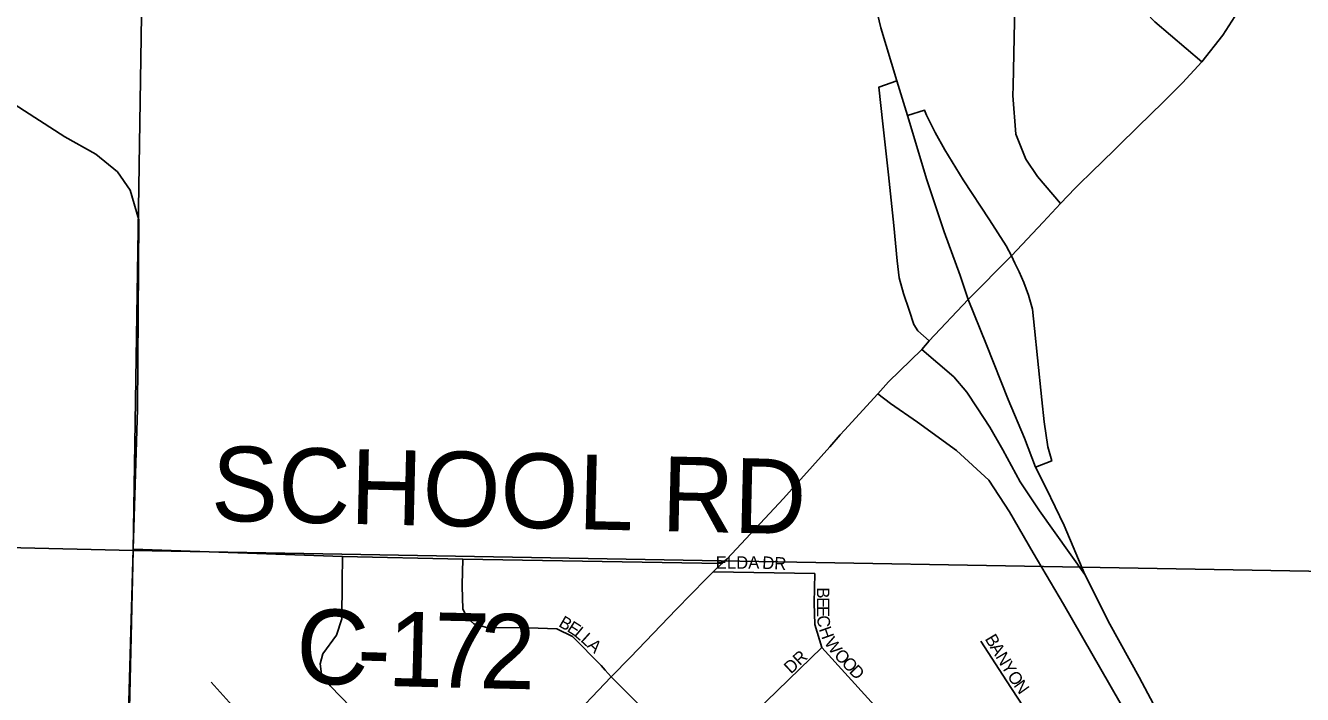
# Model space of a CAD drawing. Extents: x 1310247 to 1552180, y 377264 to 706493.
# Drawn here: x 1359668 to 1364787, y 487129 to 489811 of the extents above; entities that cross this region are included whole.
import ezdxf

# ---------------------------------------------------------------- set-up
doc = ezdxf.new("R2010")
doc.units = 0
for name, color, linetype in [('GM_X_County_Road', 7, 'Continuous'), ('GM_X_County_Road_Text', 7, 'Continuous'), ('GM_X_Interchange_Ramps', 7, 'Continuous'), ('GM_X_Section', 7, 'Continuous'), ('GM_X_State_Route', 7, 'Continuous'), ('GM_X_Township_Road', 7, 'Continuous'), ('GM_X_Township_Subdivision', 7, 'Continuous'), ('GM_X_Township_Subdivision_Text', 7, 'Continuous'), ('GM_X_US_Route', 7, 'Continuous')]:
    doc.layers.add(name, color=color, linetype=linetype)

msp = doc.modelspace()

# ---------------------------------------------------------------- linework, layer by layer
at = {"layer": 'GM_X_County_Road'}
for points in [[(1358381, 490294.3), (1359214.5, 489757.7), (1359825.5, 489364.6), (1359949.9, 489295.6), (1360036.2, 489224.7), (1360087.9, 489151.2), (1360121.5, 489032), (1360117, 488273.2), (1360099, 487711), (1360069.8, 486676.4), (1360069.1, 486622.5)], [(1360099, 487711), (1360939, 487681.3), (1361421.1, 487670.9), (1362459.3, 487653.7)]]:
    msp.add_lwpolyline(points, dxfattribs=at)
at = {"layer": 'GM_X_Interchange_Ramps'}
for points in [[(1363161, 489589), (1363088.3, 489563.6), (1363104.3, 489417), (1363127.8, 489212), (1363149, 489009.7), (1363162.3, 488867.7), (1363170.6, 488799.5), (1363187.1, 488736.7), (1363209.7, 488669), (1363229.6, 488611.9), (1363245.6, 488587.3), (1363290.7, 488546.4)], [(1363620.1, 488887.6), (1363599.8, 488927.7), (1363531.7, 489032.2), (1363426.7, 489191.9), (1363353.8, 489312.7), (1363314.6, 489382.1), (1363280.3, 489451.7), (1363272.1, 489471.4), (1363203.5, 489450.8)], [(1363716.5, 488040), (1363781.9, 488065.1), (1363766.4, 488121.9), (1363751.5, 488222.4), (1363741.7, 488310), (1363724.9, 488478.2), (1363712.9, 488596.5), (1363704.2, 488672.9), (1363688.3, 488729.9), (1363669.7, 488780.7), (1363651.6, 488823.4), (1363634.4, 488857.7), (1363620.1, 488887.6)]]:
    msp.add_lwpolyline(points, dxfattribs=at)
at = {"layer": 'GM_X_Section'}
for points in [[(1360178, 492768.2), (1360099.2, 487705.5), (1354807.6, 487831.8), (1354901.1, 492842.3)], [(1366551.3, 492625.6), (1366333.3, 487596.3), (1360099.2, 487705.5), (1360178, 492768.2)], [(1360099.2, 487705.5), (1359978, 482463.7), (1354642.3, 482585.6), (1354807.6, 487831.8)]]:
    msp.add_lwpolyline(points, close=True, dxfattribs=at)
msp.add_lwpolyline([(1359978, 482463.7), (1360099.2, 487705.5), (1366333.3, 487596.3)], dxfattribs=at)
at = {"layer": 'GM_X_State_Route'}
for points in [[(1363957.8, 489239.1), (1363970.4, 489251.4), (1364126.9, 489404.4), (1364229.2, 489503.3), (1364305.7, 489581.5), (1364382.9, 489665.2), (1364468.2, 489772.3), (1364528.4, 489865.2), (1364566.2, 489941.7), (1364650.5, 490109.4), (1364667.1, 490144.6)], [(1363447, 488712.4), (1363620.1, 488887.6), (1363747.8, 489022.7), (1363816.6, 489096.6), (1363875.9, 489159.4), (1363957.8, 489239.1)], [(1363260.7, 488511.7), (1363290.7, 488546.4), (1363447, 488712.4)], [(1362933.7, 488169.5), (1362950.7, 488188.8), (1363084.2, 488334.6), (1363127.8, 488382.8), (1363260.7, 488511.7)], [(1363260.7, 488511.7), (1363389, 488402.2), (1363441.2, 488340.8), (1363483.1, 488278.4), (1363533.3, 488200.2), (1363585.4, 488109), (1363655.2, 487980.6), (1363733.4, 487865.2), (1363914, 487609.2)], [(1362396.7, 487591.7), (1362425, 487620.6), (1362459.3, 487653.7), (1362480.1, 487672.4), (1362706.4, 487914.7), (1362891.8, 488122), (1362933.7, 488169.5)], [(1360094.7, 485208.1), (1360267.6, 485369.7), (1360434.7, 485539.6), (1360504.5, 485611.2), (1360575, 485686), (1360649.1, 485763.7), (1360774.3, 485894.8), (1360938.5, 486070.1), (1361063.2, 486199), (1361157.3, 486297.8), (1361245.2, 486395.5), (1361340.9, 486492.3), (1361487.5, 486646.2), (1361718.7, 486884.2), (1361834.8, 487009), (1362015, 487199.4), (1362093, 487277.6), (1362276.7, 487469), (1362396.7, 487591.7)]]:
    msp.add_lwpolyline(points, dxfattribs=at)
at = {"layer": 'GM_X_Township_Road'}
for points in [[(1363627, 489567.2), (1363657.1, 490996.4), (1363669.2, 491392), (1363670.1, 491865.7), (1363667.4, 492280.9), (1363654.3, 492494), (1363640.4, 492572.2), (1363596.6, 492697.9), (1363544.5, 492852.4), (1363510, 492999.4), (1363474.7, 493312.2), (1363475.6, 493426.7), (1363461.6, 493527.2), (1363435.6, 493610), (1363395.6, 493676.1), (1363318.3, 493761.8), (1363216.9, 493879.1), (1362970.2, 494215.1), (1362835.2, 494352.8), (1362623, 494534.3), (1362572.6, 494574.2)], [(1363816.6, 489096.6), (1363724.1, 489205.5), (1363677.6, 489275.3), (1363637.6, 489375.8), (1363626.3, 489530.9), (1363627, 489567.2)], [(1364168.2, 485964.9), (1364173.1, 485987.2), (1364213.4, 486175.6), (1364238, 486327.7), (1364257.3, 486426.6), (1364264.9, 486544.1), (1364262, 486619.6), (1364240.9, 486721.4), (1364219.3, 486801), (1364187.7, 486864.2), (1364091.8, 487032), (1363828.5, 487490.7), (1363706.8, 487696), (1363612.1, 487861.5), (1363529, 487987.3), (1363400.3, 488106.6), (1363243.5, 488220.7), (1363135, 488295.9), (1363084.2, 488334.6)]]:
    msp.add_lwpolyline(points, dxfattribs=at)
at = {"layer": 'GM_X_Township_Subdivision'}
for points in [[(1364382.9, 489665.2), (1364194.8, 489825.7), (1364123.5, 489900.4), (1364096, 489964), (1364095.1, 490062.1), (1364096.1, 490204.3)], [(1360939, 487681.3), (1360937.6, 487580.6)], [(1361421.1, 487670.9), (1361418.9, 487568.8)], [(1362425, 487620.6), (1362831.9, 487613.8)], [(1362831.9, 487613.8), (1362829.8, 487496.1), (1362832.4, 487408.6), (1362860.7, 487316.6), (1363255.7, 486881.3), (1363535.9, 486585), (1363795.6, 486294.2), (1363927.5, 486141.4), (1363999.4, 486067.4), (1364030.4, 486040.1), (1364067.1, 486015.5), (1364173.1, 485987.2)], [(1360937.6, 487580.6), (1360935.5, 487431.8), (1360914.1, 487366.9), (1360859.2, 487291.3), (1360849.1, 487250.8), (1360854.7, 487209.3), (1360889.2, 487163.7), (1361100.7, 486945.3)], [(1361418.9, 487568.8), (1361418.7, 487561.5), (1361420.3, 487471.3), (1361438.8, 487435.9), (1361465.7, 487411.3), (1361521.2, 487395.8), (1361647.6, 487397.4), (1361797.8, 487391.2), (1361860.2, 487361.2), (1361975.8, 487244.1), (1361991.2, 487226.5)], [(1363497.5, 487341.7), (1363600.2, 487182.8), (1363774.2, 486917.8), (1363830.6, 486833.9), (1363873, 486789.6), (1363964.6, 486688.2), (1364023.5, 486609.7), (1364055.5, 486557.4)], [(1362311.5, 486828.8), (1362590, 487055.1), (1362593.1, 487057.9), (1362860.7, 487316.6)], [(1361991.2, 487226.5), (1362015, 487199.4), (1362123.7, 487091.3), (1362216.3, 486989), (1362269.5, 486891.3), (1362311.5, 486828.8), (1362354.5, 486768), (1362370.2, 486750)], [(1361245.2, 486395.5), (1361192.2, 486452.2), (1361145.4, 486500), (1361083, 486524.5), (1361010.7, 486545.3), (1360913, 486620.7), (1360844.5, 486691), (1360724.1, 486832.7), (1360688.3, 486869.9), (1360412.6, 487178.1)]]:
    msp.add_lwpolyline(points, dxfattribs=at)
at = {"layer": 'GM_X_US_Route'}
for points in [[(1363447, 488712.4), (1363415.1, 488809), (1363350, 488983), (1363281.1, 489192.5), (1363203.5, 489450.8), (1363161, 489589), (1363096.8, 489802.1), (1363057.7, 489966), (1363004.6, 490179.1), (1362953.4, 490410.9), (1362888.1, 490690.5), (1362839.6, 490920.3), (1362835.6, 490937)], [(1365612.6, 484971.7), (1365597.1, 484989.3), (1365530.8, 485078.3), (1365458.2, 485183.5), (1365330.7, 485363.2), (1365179, 485565.1), (1365035.6, 485756.9), (1364871.8, 485981.2), (1364754.5, 486159), (1364644.7, 486332.1), (1364534.9, 486503.4), (1364417.6, 486695.1), (1364324.5, 486858), (1364212.8, 487047), (1364131.8, 487197.8), (1364014.5, 487410), (1363914, 487609.2), (1363832.1, 487806.5), (1363759.5, 487955.5), (1363716.5, 488040), (1363672, 488155.6), (1363606.9, 488311), (1363520.3, 488530.7), (1363447, 488712.4)]]:
    msp.add_lwpolyline(points, dxfattribs=at)

# ---------------------------------------------------------------- texts
at = {"layer": 'GM_X_County_Road_Text'}
for s, rotation, p in [('SCHOOL RD', 358.6722, (1360409.9, 487825.6)), ('C', 358.2738, (1360749.5, 487173.7)), ('1', 358.4837, (1361117.2, 487162.8)), ('7', 358.6949, (1361301.7, 487157.9)), ('2', 358.7967, (1361485.5, 487153.7)), ('-', 358.3609, (1360994.4, 487166.3))]:
    msp.add_text(s, height=300, rotation=rotation, dxfattribs=at).set_placement(p)
at = {"layer": 'GM_X_Township_Subdivision_Text'}
for s, rotation, p in [('ELDA', 0, (1362434.9, 487632.9)), ('DR', 356.9831, (1362620.1, 487632.9)), ('B', 270.1761, (1362840.3, 487558.1)), ('E', 270.1708, (1362840.4, 487518.5)), ('B', 329.9765, (1361801.5, 487403.5)), ('E', 270.1809, (1362840.5, 487483.3)), ('C', 274.9561, (1362840.8, 487443.5)), ('E', 327.5414, (1361835.3, 487384)), ('L', 320.0685, (1361863.6, 487366.1)), ('H', 289.6529, (1362847.2, 487390.4)), ('L', 317.8605, (1361890.2, 487343.9)), ('A', 317.7329, (1361916.3, 487320.3)), ('W', 303.9908, (1362868.1, 487336.8)), ('B', 300.7722, (1363512.1, 487351.7)), ('DR', 42.8801, (1362736.5, 487208.6)), ('O', 314.0198, (1362906.1, 487282)), ('A', 300.7717, (1363532.4, 487317.7)), ('N', 300.7717, (1363554.9, 487279.9)), ('O', 313.3617, (1362936.6, 487250.5)), ('D', 313.3617, (1362966.8, 487218.5)), ('Y', 300.8004, (1363577.4, 487242.1)), ('O', 303.7761, (1363601.5, 487201.9)), ('N', 305.4867, (1363626.9, 487164))]:
    msp.add_text(s, height=50, rotation=rotation, dxfattribs=at).set_placement(p)

doc.saveas('drawing.dxf')
